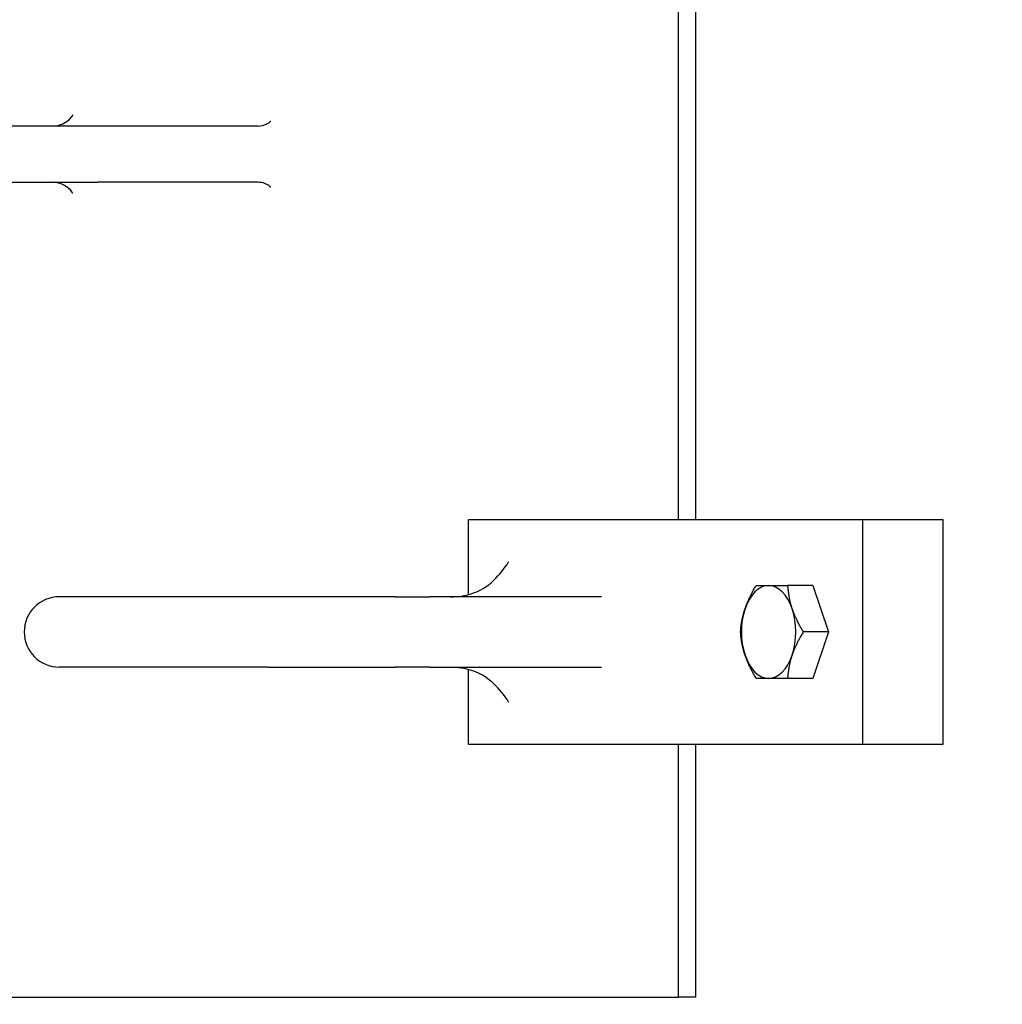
# Model space of a CAD drawing. Header units: inches. Extents: x 36 to 1719, y -84 to 1122.
# Tile 471 of 550: x 669.7 to 678.44, y 799.18 to 807.94. Entities that reach past the tile are written whole.
import ezdxf

# ---------------------------------------------------------------- set-up
doc = ezdxf.new("R2010")
doc.units = ezdxf.units.IN
doc.header["$LTSCALE"] = 48
doc.header["$MEASUREMENT"] = 0
doc.layers.add('Dimension (ANSI)', color=7, linetype='Continuous', lineweight=25)
doc.layers.add('Visible (ANSI)', color=7, linetype='Continuous', lineweight=30)
doc.styles.add('Note Text (ANSI)', font='tahoma.ttf')
doc.dimstyles.new('Architectural (ANSI)', dxfattribs={"dimscale": 48, "dimtxt": 0.125, "dimasz": 0.098425, "dimexe": 0.125, "dimexo": 0.0625, "dimgap": 0.031496, "dimtad": 0, "dimtih": 1, "dimtoh": 1, "dimdec": 4, "dimrnd": 1e-08, "dimzin": 3, "dimdsep": 46, "dimlunit": 4, "dimtxsty": 'Note Text (ANSI)', "dimcen": 0.09, "dimdle": 0.393701, "dimclrd": 256, "dimclre": 256, "dimclrt": 256, "dimadec": 0, "dimazin": 3, "dimtfac": 0.96, "dimtofl": 0, "dimtmove": 0, "dimatfit": 3, "dimfxl": 1, "dimfrac": 2, "dimtolj": 1, "dimtzin": 12, "dimlwd": -1, "dimlwe": -1, "dimarcsym": 0})

# ---------------------------------------------------------------- blocks, each defined once
blk = doc.blocks.new('*D22')
at = {"layer": 'Defpoints', "color": 0, "transparency": 16777216}
for p in [(711.0142, 998.5529), (618.7408, 762.9914), (748.9177, 762.9914)]:
    blk.add_point(p, dxfattribs=at)
at = {"layer": 'Dimension (ANSI)', "transparency": 16777216}
for p, q in [((708.0142, 998.5529), (612.7408, 998.5529)), ((618.7408, 993.8285), (618.7408, 898.0717)), ((618.7408, 767.7158), (618.7408, 887.4726)), ((745.9177, 762.9914), (612.7408, 762.9914))]:
    blk.add_line(p, q, dxfattribs=at)
for points in [[(617.9534, 993.8285), (619.5282, 993.8285), (618.7408, 998.5529)], [(617.9534, 767.7158), (619.5282, 767.7158), (618.7408, 762.9914)]]:
    blk.add_solid(points, dxfattribs=at)
at = {"layer": 'Dimension (ANSI)', "transparency": 16777216, "insert": (599.0182, 896.5599), "char_height": 6, "attachment_point": 1, "style": 'Note Text (ANSI)'}
blk.add_mtext('\\A1;19\'-7 9/16"', dxfattribs=at)

msp = doc.modelspace()

# ---------------------------------------------------------------- linework, layer by layer
at = {"layer": 'Visible (ANSI)'}
for p, q in [((675.55751, 803.4914), (675.55751, 809.9914)), ((675.70964, 809.9914), (675.70964, 803.4914)), ((670.39146, 806.9914), (668.81958, 806.9914)), ((671.81885, 806.9914), (670.39146, 806.9914)), ((668.81958, 806.4914), (670.39146, 806.4914)), ((671.81885, 806.4914), (670.39146, 806.4914)), ((673.69046, 803.4914), (677.19776, 803.4914)), ((673.69046, 802.8246), (673.69046, 803.4914)), ((677.19776, 803.4914), (677.91091, 803.4914)), ((677.19776, 801.4914), (677.19776, 803.4914)), ((677.91091, 803.4914), (677.91091, 801.4914)), ((676.75272, 802.90478), (676.52873, 802.90478)), ((676.75272, 802.90478), (676.89223, 802.4914)), ((671.9051, 802.8039), (670.04889, 802.8039)), ((673.03744, 802.8039), (671.9051, 802.8039)), ((673.03744, 802.8039), (673.34404, 802.8039)), ((674.87421, 802.8039), (673.34404, 802.8039)), ((676.89223, 802.4914), (676.66824, 802.4914)), ((676.89223, 802.4914), (676.75272, 802.07801)), ((671.9051, 802.1789), (670.04889, 802.1789)), ((671.9051, 802.1789), (673.03744, 802.1789)), ((673.34404, 802.1789), (673.03744, 802.1789)), ((673.34404, 802.1789), (674.87421, 802.1789)), ((673.69046, 801.4914), (673.69046, 802.1582)), ((676.75272, 802.07801), (676.52873, 802.07801)), ((677.19776, 801.4914), (673.69046, 801.4914)), ((675.55751, 799.2414), (675.55751, 801.4914)), ((675.70964, 801.4914), (675.70964, 799.2414)), ((677.91091, 801.4914), (677.19776, 801.4914)), ((669.46921, 799.2414), (675.55751, 799.2414)), ((675.70964, 799.2414), (675.55751, 799.2414))]:
    msp.add_line(p, q, dxfattribs=at)
msp.add_arc((670.04889, 802.4914), 0.3125, 90, 270, dxfattribs=at)
for major_axis, start_param, end_param in [((0, 0.41339), 0, 1.0471976), ((0, 0.41339), 5.2359878, 6.2831853), ((0, -0.41339), 4.1887902, 5.2359878), ((0, 0.41339), 4.1887902, 5.2359878), ((0, -0.41339), 5.2359878, 6.2831853), ((0, -0.41339), 0, 1.0471976)]:
    msp.add_ellipse((676.35926, 802.4914), major_axis=major_axis, ratio=0.5845488, start_param=start_param, end_param=end_param, dxfattribs=at)
for points, knots in [([(669.98756, 806.9914), (670.01425, 806.9914), (670.04085, 806.99648), (670.08702, 807.01292), (670.10595, 807.02424), (670.13552, 807.04632), (670.14555, 807.05693), (670.15944, 807.07348), (670.16344, 807.07964), (670.16874, 807.08841), (670.16982, 807.0908), (670.17022, 807.09166), (670.17025, 807.09173), (670.17025, 807.09173)], [9.9950895, 9.9950895, 9.9950895, 9.9950895, 10.092936, 10.092936, 10.1978308, 10.1978308, 10.31260101, 10.31260101, 10.425627, 10.425627, 10.54591578, 10.54591578, 10.5715779, 10.5715779, 10.5715779, 10.5715779]), ([(671.81885, 806.9914), (671.84559, 806.9914), (671.87186, 806.99844), (671.90682, 807.01498), (671.91728, 807.02349), (671.92784, 807.03341), (671.92955, 807.03588), (671.92954, 807.03588)], [5.99802128, 5.99802128, 5.99802128, 5.99802128, 6.231152, 6.231152, 6.4438375, 6.4438375, 6.62184325, 6.62184325, 6.62184325, 6.62184325]), ([(670.17026, 806.39106), (670.17028, 806.39106), (670.16946, 806.39303), (670.16441, 806.40166), (670.16047, 806.40798), (670.14652, 806.4248), (670.13696, 806.43507), (670.1073, 806.45783), (670.08662, 806.47043), (670.03843, 806.4868), (670.01302, 806.4914), (669.98756, 806.4914)], [13.4180908, 13.4180908, 13.4180908, 13.4180908, 13.55115264, 13.55115264, 13.6733329, 13.6733329, 13.78635229, 13.78635229, 13.90122731, 13.90122731, 13.99458222, 13.99458222, 13.99458222, 13.99458222]), ([(671.92955, 806.44691), (671.92955, 806.44693), (671.92814, 806.44894), (671.91999, 806.45689), (671.91259, 806.46331), (671.88758, 806.47777), (671.86831, 806.48569), (671.83715, 806.49066), (671.82799, 806.4914), (671.81885, 806.4914)], [9.37126243, 9.37126243, 9.37126243, 9.37126243, 9.53295288, 9.53295288, 9.71223999, 9.71223999, 9.91544462, 9.91544462, 9.9950895, 9.9950895, 9.9950895, 9.9950895]), ([(673.91562, 802.95174), (673.96401, 803.00327), (674.00905, 803.05125), (674.04703, 803.11609), (674.04712, 803.11624), (674.04721, 803.1164)], [1.55577764, 1.55577764, 1.55577764, 1.55577764, 2.33611428, 2.33611428, 2.33799645, 2.33799645, 2.33799645, 2.33799645]), ([(673.53045, 802.8039), (673.56217, 802.8039), (673.59388, 802.80628), (673.65571, 802.81563), (673.68582, 802.82258), (673.74296, 802.84047), (673.76999, 802.8514), (673.81975, 802.87629), (673.84249, 802.89025), (673.8829, 802.91998), (673.90057, 802.93574), (673.91561, 802.95178)], [-1.57079633, -1.57079633, -1.57079633, -1.57079633, -1.38666526, -1.38666526, -1.20253419, -1.20253419, -1.01840312, -1.01840312, -0.83427204, -0.83427204, -0.65014097, -0.65014097, -0.65014097, -0.65014097]), ([(673.53045, 802.1789), (673.56217, 802.1789), (673.59388, 802.17651), (673.65571, 802.16717), (673.68582, 802.16021), (673.74296, 802.14232), (673.76999, 802.13139), (673.81975, 802.1065), (673.84249, 802.09255), (673.8829, 802.06282), (673.90057, 802.04705), (673.91561, 802.03101)], [-1.57079633, -1.57079633, -1.57079633, -1.57079633, -1.38666526, -1.38666526, -1.20253419, -1.20253419, -1.01840312, -1.01840312, -0.83427204, -0.83427204, -0.65014097, -0.65014097, -0.65014097, -0.65014097]), ([(674.04721, 801.8664), (674.04712, 801.86655), (674.04703, 801.86671), (674.009, 801.93163), (673.96374, 801.97991), (673.91563, 802.03109)], [-0.00168287, -0.00168287, -0.00168287, -0.00168287, 0, 0, 0.69868771, 0.69868771, 0.69868771, 0.69868771])]:
    msp.add_open_spline(points, degree=3, knots=knots, dxfattribs=at)
for points, weights in [([(676.14999, 802.69809), (676.18236, 802.79402), (676.2497, 802.90478)], [1, 1.04314139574, 1.01001874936]), ([(676.2497, 802.90478), (676.29451, 802.90478), (676.35926, 802.90478)], [1.01001874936, 1.04314139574, 1]), ([(676.35926, 802.90478), (676.42401, 802.90478), (676.52873, 802.90478)], [1, 1.04314139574, 1.01001874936]), ([(676.52873, 802.90478), (676.53615, 802.79402), (676.56853, 802.69809)], [1.01001874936, 1.04314139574, 1]), ([(676.11019, 802.4914), (676.11761, 802.60216), (676.14999, 802.69809)], [1.01001874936, 1.04314139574, 1]), ([(676.56853, 802.69809), (676.6009, 802.60216), (676.66824, 802.4914)], [1, 1.04314139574, 1.01001874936]), ([(676.14999, 802.2847), (676.11761, 802.38063), (676.11019, 802.4914)], [1, 1.04314139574, 1.01001874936]), ([(676.66824, 802.4914), (676.6009, 802.38063), (676.56853, 802.2847)], [1.01001874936, 1.04314139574, 1]), ([(676.2497, 802.07801), (676.18236, 802.18878), (676.14999, 802.2847)], [1.01001874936, 1.04314139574, 1]), ([(676.56853, 802.2847), (676.53615, 802.18878), (676.52873, 802.07801)], [1, 1.04314139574, 1.01001874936]), ([(676.35926, 802.07801), (676.29451, 802.07801), (676.2497, 802.07801)], [1, 1.04314139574, 1.01001874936]), ([(676.52873, 802.07801), (676.42401, 802.07801), (676.35926, 802.07801)], [1.01001874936, 1.04314139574, 1])]:
    msp.add_rational_spline(points, weights, degree=2, dxfattribs=at)

# ---------------------------------------------------------------- dimensions: what is measured, and where the dimension line sits
at = {"layer": 'Dimension (ANSI)'}
dim = msp.add_linear_dim(base=(618.7408, 762.9914), p1=(711.01418, 998.5529), p2=(748.91768, 762.9914), angle=270, dimstyle='Architectural (ANSI)', override={"dimgap": 0.031496, "dimdec": 4, "dimlfac": 1, "dimtol": 0, "dimlim": 0, "dimtp": 0, "dimtm": 0, "dimtdec": 2, "dimatfit": 1}, dxfattribs=at)
dim.commit()
dim.dimension.update_dxf_attribs({"geometry": '*D22', "text_midpoint": (618.7408, 892.77215), "dimtype": 160})

doc.saveas('drawing.dxf')
